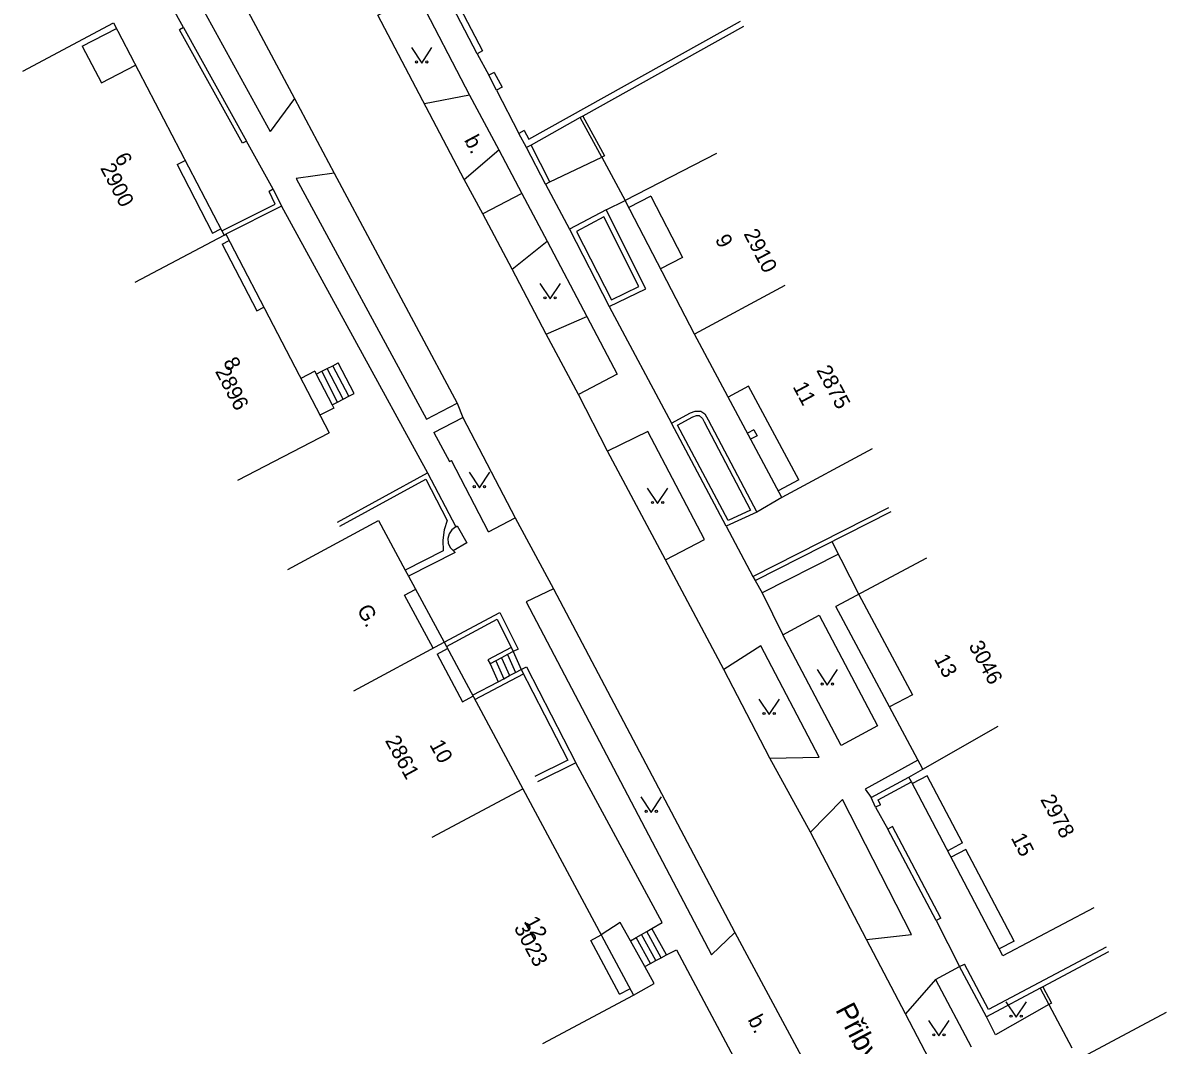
# Model space of a CAD drawing. Extents: x -584400 to -581602, y -1210894 to -1208793.
# Drawn here: x -582102.1 to -582046.5, y -1209372.7 to -1209323 of the extents above; entities that cross this region are included whole.
import ezdxf

# ---------------------------------------------------------------- set-up
doc = ezdxf.new("R2010")
doc.units = 0
for name, color, linetype in [('BUDOVY_MĚŘ', 7, 'Continuous'), ('NÁZVY_ULIC_TOK_SMĚR', 7, 'Continuous'), ('POMOC_POPIS', 7, 'Continuous'), ('ROZHRANÍ_PLOCH', 7, 'Continuous'), ('ZN_DOPLŇKOVÉ', 7, 'Continuous'), ('ZN_KULTUR', 7, 'Continuous'), ('Č_POPIS_EVID', 7, 'Continuous')]:
    doc.layers.add(name, color=color, linetype=linetype)

msp = doc.modelspace()

# ---------------------------------------------------------------- linework, layer by layer
at = {"layer": 'BUDOVY_MĚŘ'}
for points in [[(-582102.14, -1209325.31), (-582097.73, -1209322.96), (-582092.46, -1209333.08), (-582092.35, -1209333.29)], [(-582068.38, -1209329.32), (-582072.82, -1209331.61)], [(-582069.46, -1209338.11), (-582072.82, -1209331.61)], [(-582096.68, -1209335.59), (-582092.35, -1209333.29)], [(-582092.35, -1209333.29), (-582092.26, -1209333.24), (-582087.24, -1209342.92)], [(-582065.05, -1209335.75), (-582069.46, -1209338.11)], [(-582060.8, -1209343.7), (-582065.21, -1209346.06), (-582069.46, -1209338.11)], [(-582091.68, -1209345.22), (-582087.24, -1209342.92)], [(-582089.24, -1209349.57), (-582084.84, -1209347.19), (-582083.54, -1209349.61), (-582083.38, -1209349.9), (-582081.64, -1209353.12)], [(-582058.16, -1209349.02), (-582062.57, -1209351.38)], [(-582058.34, -1209359.3), (-582062.57, -1209351.38)], [(-582086.04, -1209355.49), (-582081.64, -1209353.12)], [(-582081.64, -1209353.12), (-582081.53, -1209353.32), (-582077.81, -1209360.25)], [(-582058.34, -1209359.3), (-582054.68, -1209357.21)], [(-582050.02, -1209366.05), (-582054.44, -1209368.38), (-582058.9, -1209359.92), (-582059.02, -1209359.69), (-582058.34, -1209359.3)], [(-582082.22, -1209362.61), (-582077.81, -1209360.25)], [(-582077.81, -1209360.25), (-582072.43, -1209370.3)], [(-582076.84, -1209372.66), (-582072.43, -1209370.3)], [(-582046.5, -1209371.15), (-582050.78, -1209373.44), (-582050.91, -1209373.51)]]:
    msp.add_lwpolyline(points, dxfattribs=at)
at = {"layer": 'ROZHRANÍ_PLOCH'}
for points in [[(-582092.19, -1209320.49), (-582093.85, -1209321.41), (-582090.1, -1209328.24)], [(-582092.19, -1209320.49), (-582088.92, -1209326.64)], [(-582084.86, -1209322.58), (-582082.95, -1209321.56), (-582080.4, -1209326.47)], [(-582080.66, -1209330.59), (-582084.86, -1209322.58)], [(-582099.25, -1209324.09), (-582097.59, -1209323.23)], [(-582099.25, -1209324.09), (-582098.32, -1209325.87), (-582096.66, -1209325.01)], [(-582080.4, -1209326.47), (-582082.6, -1209326.9)], [(-582080.4, -1209326.47), (-582078.98, -1209329.14)], [(-582088.92, -1209326.64), (-582090.1, -1209328.24)], [(-582088.92, -1209326.64), (-582086.99, -1209330.28)], [(-582080.66, -1209330.59), (-582078.98, -1209329.14)], [(-582078.98, -1209329.14), (-582077.86, -1209331.26)], [(-582094.63, -1209329.85), (-582094.24, -1209329.65)], [(-582076.49, -1209330.7), (-582073.96, -1209329.5)], [(-582094.63, -1209329.85), (-582092.91, -1209333.19), (-582092.51, -1209332.98)], [(-582086.99, -1209330.28), (-582088.84, -1209330.53), (-582082.49, -1209342.26), (-582081.01, -1209341.48)], [(-582086.99, -1209330.28), (-582081.01, -1209341.48)], [(-582079.75, -1209332.25), (-582080.66, -1209330.59)], [(-582076.71, -1209330.81), (-582075.54, -1209333)], [(-582077.86, -1209331.26), (-582079.75, -1209332.25)], [(-582077.86, -1209331.26), (-582076.63, -1209333.59)], [(-582071.58, -1209331.39), (-582072.65, -1209331.94)], [(-582071.58, -1209331.39), (-582070.04, -1209334.38), (-582071.1, -1209334.93)], [(-582089.55, -1209331.88), (-582082.44, -1209344.87)], [(-582073.75, -1209332.06), (-582072.82, -1209331.61)], [(-582078.33, -1209334.95), (-582079.75, -1209332.25)], [(-582092.44, -1209333.73), (-582092.1, -1209333.55)], [(-582092.44, -1209333.73), (-582090.76, -1209336.98), (-582090.42, -1209336.8)], [(-582078.33, -1209334.95), (-582076.63, -1209333.59)], [(-582076.63, -1209333.59), (-582074.7, -1209337.25)], [(-582076.67, -1209338.12), (-582078.33, -1209334.95)], [(-582073.61, -1209336.77), (-582070.57, -1209342.45)], [(-582076.67, -1209338.12), (-582074.7, -1209337.25)], [(-582074.7, -1209337.25), (-582073.21, -1209340.07), (-582075.1, -1209341.06)], [(-582075.1, -1209341.06), (-582076.67, -1209338.12)], [(-582087.59, -1209339.92), (-582087.33, -1209339.79)], [(-582087.33, -1209339.79), (-582087.06, -1209339.65)], [(-582086.55, -1209341.28), (-582087.33, -1209339.79)], [(-582087.06, -1209339.65), (-582086.8, -1209339.51)], [(-582086.28, -1209341.14), (-582087.06, -1209339.65)], [(-582086.28, -1209341.14), (-582086.02, -1209341), (-582086.8, -1209339.51)], [(-582087.93, -1209339.92), (-582088.62, -1209340.27)], [(-582087.93, -1209339.92), (-582087.86, -1209340.06)], [(-582087.86, -1209340.06), (-582087.59, -1209339.92)], [(-582087.86, -1209340.06), (-582087.08, -1209341.55)], [(-582086.82, -1209341.42), (-582087.59, -1209339.92)], [(-582064.38, -1209345.21), (-582066.82, -1209340.64), (-582067.82, -1209341.18)], [(-582087.08, -1209341.55), (-582086.82, -1209341.42)], [(-582086.82, -1209341.42), (-582086.55, -1209341.28)], [(-582086.55, -1209341.28), (-582086.28, -1209341.14)], [(-582081.01, -1209341.48), (-582080.72, -1209342.17)], [(-582073.69, -1209343.81), (-582075.1, -1209341.06)], [(-582087.08, -1209341.55), (-582087, -1209341.71), (-582087.69, -1209342.06)], [(-582082.14, -1209342.91), (-582080.72, -1209342.17)], [(-582080.72, -1209342.17), (-582078.18, -1209347.06)], [(-582082.14, -1209342.91), (-582081.37, -1209344.31), (-582081.28, -1209344.27)], [(-582070.86, -1209349.1), (-582068.97, -1209348.11), (-582071.72, -1209342.86), (-582073.69, -1209343.81)], [(-582066.56, -1209342.77), (-582066.88, -1209342.94)], [(-582066.56, -1209342.77), (-582066.4, -1209343.06), (-582066.72, -1209343.23)], [(-582079.48, -1209347.74), (-582081.28, -1209344.27)], [(-582070.86, -1209349.1), (-582073.69, -1209343.81)], [(-582064.38, -1209345.21), (-582065.38, -1209345.74)], [(-582065.21, -1209346.06), (-582066.42, -1209346.78)], [(-582079.48, -1209347.74), (-582078.18, -1209347.06)], [(-582078.18, -1209347.06), (-582076.31, -1209350.51)], [(-582081.07, -1209347.5), (-582081, -1209347.45), (-582080.54, -1209348.28), (-582081.2, -1209348.67)], [(-582067.92, -1209347.47), (-582066.61, -1209349.91)], [(-582068.03, -1209354.44), (-582070.86, -1209349.1)], [(-582062.45, -1209348.83), (-582066.16, -1209350.71)], [(-582066.5, -1209350.11), (-582066.16, -1209350.71)], [(-582082.17, -1209353.4), (-582083.56, -1209350.82), (-582083.04, -1209350.54)], [(-582076.31, -1209350.51), (-582077.65, -1209351.14), (-582068.62, -1209368.33), (-582067.49, -1209367.25)], [(-582076.31, -1209350.51), (-582067.49, -1209367.25)], [(-582066.16, -1209350.71), (-582065.16, -1209352.75)], [(-582061.46, -1209350.79), (-582058.85, -1209355.67), (-582059.96, -1209356.26)], [(-582065.16, -1209352.75), (-582063.39, -1209351.79), (-582060.54, -1209357.18), (-582062.32, -1209358.14), (-582065.16, -1209352.75)], [(-582081.98, -1209353.69), (-582081.48, -1209353.42)], [(-582081.98, -1209353.69), (-582080.74, -1209356.01), (-582080.24, -1209355.74)], [(-582078.38, -1209353.37), (-582079.51, -1209353.97), (-582079.4, -1209354.17)], [(-582078.55, -1209353.72), (-582078.84, -1209353.87)], [(-582078.28, -1209353.57), (-582078.55, -1209353.72)], [(-582078.55, -1209353.72), (-582078.16, -1209354.59)], [(-582078.28, -1209353.57), (-582077.89, -1209354.45)], [(-582065.78, -1209358.76), (-582063.38, -1209358.71), (-582066.23, -1209353.29), (-582068.03, -1209354.44)], [(-582079.12, -1209354.02), (-582079.4, -1209354.17)], [(-582079.4, -1209354.17), (-582079.01, -1209355.04)], [(-582078.84, -1209353.87), (-582079.12, -1209354.02)], [(-582079.12, -1209354.02), (-582078.73, -1209354.89)], [(-582078.84, -1209353.87), (-582078.45, -1209354.74)], [(-582080.15, -1209355.91), (-582077.78, -1209354.65)], [(-582078.73, -1209354.89), (-582078.45, -1209354.74)], [(-582078.45, -1209354.74), (-582078.16, -1209354.59)], [(-582078.16, -1209354.59), (-582077.89, -1209354.45)], [(-582065.78, -1209358.76), (-582068.03, -1209354.44)], [(-582080.26, -1209355.7), (-582079.01, -1209355.04)], [(-582079.01, -1209355.04), (-582078.73, -1209354.89)], [(-582063.81, -1209362.37), (-582065.78, -1209358.76)], [(-582071.53, -1209367.05), (-582071.02, -1209366.76), (-582075.23, -1209358.98)], [(-582058.58, -1209358.85), (-582061.15, -1209360.27), (-582060.86, -1209360.67)], [(-582056.41, -1209362.89), (-582058.13, -1209359.62), (-582058.85, -1209360)], [(-582061.08, -1209367.59), (-582058.9, -1209367.35), (-582062.25, -1209360.77), (-582063.81, -1209362.37)], [(-582061.08, -1209367.59), (-582063.81, -1209362.37)], [(-582056.41, -1209362.89), (-582057.13, -1209363.27)], [(-582053.9, -1209367.67), (-582056.25, -1209363.2), (-582056.97, -1209363.58)], [(-582072.57, -1209367.66), (-582073.07, -1209366.76), (-582074, -1209367.37)], [(-582071.78, -1209367.2), (-582071.53, -1209367.05)], [(-582070.81, -1209368.34), (-582071.53, -1209367.05)], [(-582073.1, -1209370.26), (-582074.5, -1209367.64), (-582074, -1209367.37)], [(-582072.57, -1209367.66), (-582072.3, -1209367.5)], [(-582071.87, -1209368.9), (-582072.57, -1209367.66)], [(-582072.3, -1209367.5), (-582072.04, -1209367.35)], [(-582071.6, -1209368.76), (-582072.3, -1209367.5)], [(-582072.04, -1209367.35), (-582071.78, -1209367.2)], [(-582071.34, -1209368.62), (-582072.04, -1209367.35)], [(-582071.07, -1209368.48), (-582071.78, -1209367.2)], [(-582067.49, -1209367.25), (-582064.24, -1209373.28)], [(-582059.18, -1209371.21), (-582061.08, -1209367.59)], [(-582053.9, -1209367.67), (-582054.62, -1209368.05)], [(-582070.81, -1209368.34), (-582070.33, -1209368.09), (-582066.89, -1209374.56)], [(-582071.87, -1209368.9), (-582071.6, -1209368.76)], [(-582071.6, -1209368.76), (-582071.34, -1209368.62)], [(-582071.34, -1209368.62), (-582071.07, -1209368.48)], [(-582071.07, -1209368.48), (-582070.81, -1209368.34)], [(-582072.43, -1209370.3), (-582071.41, -1209369.73), (-582071.87, -1209368.9)], [(-582057.73, -1209369.54), (-582056.55, -1209368.91)], [(-582057.73, -1209369.54), (-582059.18, -1209371.21)], [(-582057.73, -1209369.54), (-582055.99, -1209372.81)], [(-582073.1, -1209370.26), (-582072.6, -1209370)], [(-582052.21, -1209370.76), (-582054.81, -1209372.24), (-582055.25, -1209371.35)], [(-582057.83, -1209373.79), (-582059.18, -1209371.21)]]:
    msp.add_lwpolyline(points, dxfattribs=at)
at = {"layer": 'ZN_DOPLŇKOVÉ'}
for points in [[(-582079.77, -1209324.32), (-582080.03, -1209324.46), (-582081.82, -1209321.02), (-582079.18, -1209319.58), (-582077.95, -1209318.9)], [(-582077.81, -1209319.16), (-582079.04, -1209319.84), (-582081.42, -1209321.14), (-582079.77, -1209324.32)], [(-582094.32, -1209323.18), (-582094.9, -1209322.13)], [(-582077.75, -1209328.19), (-582077.51, -1209328.62), (-582067.22, -1209322.87)], [(-582067.07, -1209323.14), (-582074.88, -1209327.5)], [(-582094.32, -1209323.18), (-582094.52, -1209323.29)], [(-582091.45, -1209328.82), (-582094.52, -1209323.29)], [(-582094.32, -1209323.18), (-582091.25, -1209328.71), (-582091.45, -1209328.82)], [(-582080.03, -1209324.46), (-582079.47, -1209325.51)], [(-582079.21, -1209325.37), (-582079.47, -1209325.51)], [(-582079.21, -1209325.37), (-582078.82, -1209326.09)], [(-582078.82, -1209326.09), (-582079.09, -1209326.23), (-582079.47, -1209325.51)], [(-582079.09, -1209326.23), (-582078.01, -1209328.34)], [(-582075.01, -1209327.57), (-582077.41, -1209328.91)], [(-582074.88, -1209327.5), (-582075.01, -1209327.57)], [(-582073.83, -1209329.43), (-582073.96, -1209329.5), (-582075.01, -1209327.57)], [(-582074.88, -1209327.5), (-582073.83, -1209329.43)], [(-582089.96, -1209331.06), (-582091.25, -1209328.71)], [(-582077.75, -1209328.19), (-582078.01, -1209328.34)], [(-582077.41, -1209328.91), (-582077.63, -1209329.03), (-582078.01, -1209328.34)], [(-582076.71, -1209330.81), (-582077.63, -1209329.03)], [(-582076.71, -1209330.81), (-582076.49, -1209330.7), (-582077.41, -1209328.91)], [(-582073.96, -1209329.5), (-582072.82, -1209331.61)], [(-582092.46, -1209333.08), (-582089.86, -1209331.78), (-582090.16, -1209331.16)], [(-582089.96, -1209331.06), (-582089.55, -1209331.88), (-582092.26, -1209333.24)], [(-582089.96, -1209331.06), (-582090.16, -1209331.16)], [(-582073.75, -1209332.06), (-582075.54, -1209333), (-582073.61, -1209336.77), (-582071.82, -1209335.9), (-582073.75, -1209332.06)], [(-582073.86, -1209332.4), (-582075.2, -1209333.11), (-582073.5, -1209336.44), (-582072.16, -1209335.79), (-582073.86, -1209332.4)], [(-582068.79, -1209342.29), (-582066.42, -1209346.78), (-582067.92, -1209347.47), (-582070.57, -1209342.45), (-582069.65, -1209341.94), (-582069.42, -1209341.86), (-582069.14, -1209341.86), (-582068.95, -1209342), (-582068.79, -1209342.29)], [(-582068.99, -1209342.39), (-582066.73, -1209346.68), (-582067.82, -1209347.18), (-582070.28, -1209342.54), (-582069.54, -1209342.14), (-582069.35, -1209342.07), (-582069.22, -1209342.07), (-582069.06, -1209342.22), (-582068.99, -1209342.39)], [(-582086.82, -1209347.27), (-582082.44, -1209344.87), (-582081.07, -1209347.5), (-582081.27, -1209347.64), (-582081.4, -1209347.83), (-582081.46, -1209348.06), (-582081.44, -1209348.29), (-582081.35, -1209348.51), (-582081.1, -1209348.74), (-582083.38, -1209349.9)], [(-582086.72, -1209347.46), (-582082.53, -1209345.17), (-582081.49, -1209347.18), (-582081.63, -1209347.65), (-582081.7, -1209348.14), (-582081.69, -1209348.67), (-582083.54, -1209349.61)], [(-582066.61, -1209349.91), (-582060, -1209346.55)], [(-582066.61, -1209349.91), (-582066.5, -1209350.11), (-582059.89, -1209346.75)], [(-582062.77, -1209348.21), (-582061.46, -1209350.79)], [(-582081.64, -1209353.12), (-582078.92, -1209351.66), (-582078.03, -1209353.45), (-582078.28, -1209353.57)], [(-582081.53, -1209353.32), (-582079.06, -1209352), (-582078.28, -1209353.57)], [(-582077.89, -1209354.45), (-582077.63, -1209354.32), (-582075.23, -1209358.98), (-582077.1, -1209359.91)], [(-582077.89, -1209354.45), (-582075.62, -1209358.85), (-582077.23, -1209359.65)], [(-582060.4, -1209361.03), (-582060.64, -1209361.14), (-582060.86, -1209360.67), (-582059.02, -1209359.69)], [(-582060.4, -1209361.03), (-582060.52, -1209360.79), (-582058.9, -1209359.92)], [(-582060.64, -1209361.14), (-582060.05, -1209362.21)], [(-582057.47, -1209366.55), (-582059.82, -1209362.09), (-582060.05, -1209362.21)], [(-582057.47, -1209366.55), (-582057.7, -1209366.67), (-582060.05, -1209362.21)], [(-582057.7, -1209366.67), (-582056.55, -1209368.91)], [(-582049.42, -1209367.96), (-582055.14, -1209371), (-582056.32, -1209368.79)], [(-582049.3, -1209368.19), (-582052.5, -1209369.89)], [(-582052.63, -1209369.96), (-582055.25, -1209371.35), (-582056.55, -1209368.91), (-582056.32, -1209368.79)], [(-582052.5, -1209369.89), (-582052.63, -1209369.96)], [(-582052.5, -1209369.89), (-582052.08, -1209370.69), (-582052.21, -1209370.76)], [(-582052.63, -1209369.96), (-582052.21, -1209370.76)], [(-582052.21, -1209370.76), (-582051.09, -1209372.87)]]:
    msp.add_lwpolyline(points, dxfattribs=at)
at = {"layer": 'ZN_KULTUR'}
for points in [[(-582083.23, -1209324.16), (-582082.73, -1209324.91), (-582082.23, -1209324.16)], [(-582076.98, -1209335.65), (-582076.48, -1209336.4), (-582075.98, -1209335.65)], [(-582080.42, -1209344.84), (-582079.92, -1209345.59), (-582079.42, -1209344.84)], [(-582071.75, -1209345.61), (-582071.25, -1209346.36), (-582070.75, -1209345.61)], [(-582063.49, -1209354.45), (-582062.99, -1209355.2), (-582062.49, -1209354.45)], [(-582066.32, -1209355.89), (-582065.82, -1209356.64), (-582065.32, -1209355.89)], [(-582072.06, -1209360.65), (-582071.56, -1209361.4), (-582071.06, -1209360.65)], [(-582054.3, -1209370.62), (-582053.8, -1209371.37), (-582053.3, -1209370.62)], [(-582058.06, -1209371.53), (-582057.56, -1209372.28), (-582057.06, -1209371.53)]]:
    msp.add_lwpolyline(points, dxfattribs=at)
for centre in [(-582082.98, -1209324.86), (-582082.48, -1209324.86), (-582076.73, -1209336.35), (-582076.23, -1209336.35), (-582080.17, -1209345.54), (-582079.67, -1209345.54), (-582071.5, -1209346.31), (-582071, -1209346.31), (-582063.24, -1209355.15), (-582062.74, -1209355.15), (-582066.07, -1209356.59), (-582065.57, -1209356.59), (-582071.81, -1209361.35), (-582071.31, -1209361.35), (-582054.05, -1209371.32), (-582053.55, -1209371.32), (-582057.81, -1209372.23), (-582057.31, -1209372.23)]:
    msp.add_circle(centre, 0.05, dxfattribs=at)

# ---------------------------------------------------------------- texts
at = {"layer": 'NÁZVY_ULIC_TOK_SMĚR'}
msp.add_text('Přibylova', height=1, rotation=297.7178, dxfattribs=at).set_placement((-582062.62, -1209371.01))
at = {"layer": 'POMOC_POPIS'}
for s, rotation, p in [('b.', 298.0212, (-582080.68, -1209328.66)), ('G.', 298.2788, (-582085.9, -1209351.52)), ('b.', 297.4804, (-582066.88, -1209371.49))]:
    msp.add_text(s, height=0.75, rotation=rotation, dxfattribs=at).set_placement(p)
at = {"layer": 'Č_POPIS_EVID'}
for s, rotation, p in [('2900', 297.5003, (-582098.39, -1209330.02)), ('6', 297.5003, (-582097.7, -1209329.51)), ('2910', 297.3355, (-582067.08, -1209333.22)), ('9', 297.3355, (-582068.47, -1209333.49)), ('8', 297.3922, (-582092.41, -1209339.47)), ('2896', 297.3922, (-582092.8, -1209339.92)), ('2875', 298.1492, (-582063.54, -1209339.87)), ('11', 298.1492, (-582064.69, -1209340.67)), ('3046', 298.1137, (-582056.13, -1209353.28)), ('13', 298.1137, (-582057.81, -1209353.93)), ('2861', 298.5106, (-582084.53, -1209357.9)), ('10', 298.2174, (-582082.37, -1209358.1)), ('2978', 298.5106, (-582052.64, -1209360.77)), ('15', 297.774, (-582054.07, -1209362.64)), ('12', 298.1588, (-582077.77, -1209366.7)), ('3023', 298.1588, (-582078.26, -1209367.02))]:
    msp.add_text(s, height=0.75, rotation=rotation, dxfattribs=at).set_placement(p)

doc.saveas('drawing.dxf')
